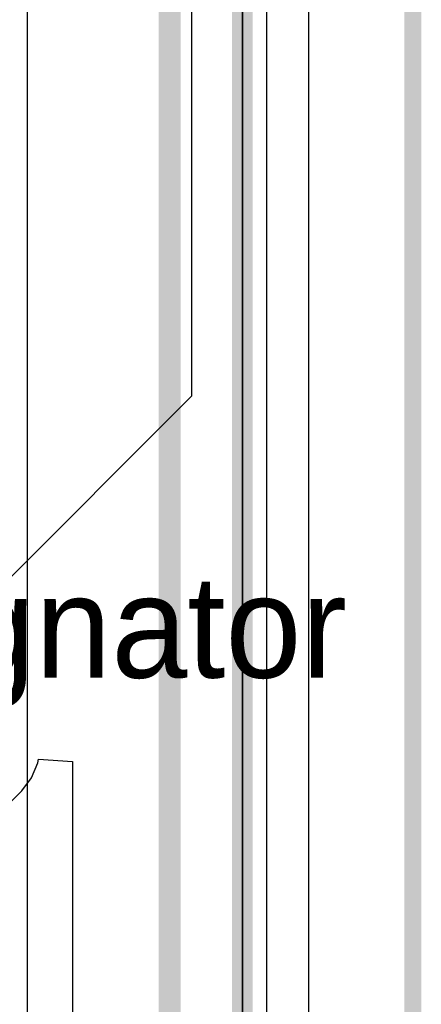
# Model space of a CAD drawing. Header units: millimetres. Extents: x 138 to 555, y 26 to 334.
# Tile 678 of 713: x 366.51 to 368.87, y 277.82 to 283.59. Entities that reach past the tile are written whole.
import ezdxf

# ---------------------------------------------------------------- set-up
doc = ezdxf.new("R2010")
doc.units = ezdxf.units.MM
for name, color, linetype in [('BottomLayer', 5, 'Continuous'), ('DrillDrawing', 1, 'Continuous'), ('KeepOutLayer', 6, 'Continuous'), ('Mechanical27', 56, 'Continuous'), ('Mechanical30', 56, 'Continuous'), ('MidLayer1', 16, 'Continuous'), ('MidLayer2', 76, 'Continuous'), ('MidLayer3', 90, 'Continuous'), ('MidLayer4', 156, 'Continuous'), ('TopLayer', 1, 'Continuous'), ('TopOverlay', 2, 'Continuous')]:
    doc.layers.add(name, color=color, linetype=linetype)

# ---------------------------------------------------------------- blocks, each defined once
blk = doc.blocks.new('CON_SAMTEC_CLM_120_02_L_D_R__________C______503')
at = {"layer": 'Mechanical27', "const_width": 0.01}
blk.add_lwpolyline([(6, -18), (6, 20)], dxfattribs=at)
at = {"layer": 'TopOverlay', "const_width": 0.12}
blk.add_lwpolyline([(6, -18), (6, 20)], dxfattribs=at)

msp = doc.modelspace()

# ---------------------------------------------------------------- linework, layer by layer
at = {"layer": 'BottomLayer'}
msp.add_line((368.2087, 310.8956), (368.2087, 62.1191), dxfattribs=at)
at = {"layer": 'DrillDrawing', "const_width": 0.1}
msp.add_lwpolyline([(368.8205, 61.5074), (368.8205, 311.5074)], dxfattribs=at)
at = {"layer": 'KeepOutLayer', "const_width": 0.1}
msp.add_lwpolyline([(368.8205, 61.5074), (368.8205, 311.5074)], dxfattribs=at)
at = {"layer": 'Mechanical27', "const_width": 0.1}
msp.add_lwpolyline([(368.8205, 61.5074), (368.8205, 311.5074)], dxfattribs=at)
at = {"layer": 'Mechanical30', "const_width": 0.1}
msp.add_lwpolyline([(368.8205, 61.5074), (368.8205, 311.5074)], dxfattribs=at)
at = {"layer": 'MidLayer1'}
for p, q in [((367.523, 288.2113), (367.523, 281.3816)), ((367.523, 281.3816), (364.4272, 278.2858))]:
    msp.add_line(p, q, dxfattribs=at)
at = {"layer": 'MidLayer2'}
msp.add_line((368.2087, 310.8956), (368.2087, 62.1191), dxfattribs=at)
at = {"layer": 'MidLayer3'}
msp.add_line((368.2087, 310.8956), (368.2087, 62.1191), dxfattribs=at)
at = {"layer": 'MidLayer4'}
msp.add_line((366.5576, 298.3923), (366.5576, 240.3487), dxfattribs=at)
at = {"layer": 'TopLayer'}
for p, q in [((368.2087, 310.8956), (368.2087, 62.1191)), ((367.9635, 272.4874), (367.9635, 287.0717)), ((366.621, 279.2315), (366.6238, 279.2525)), ((366.6238, 279.2525), (366.8238, 279.2394)), ((366.5843, 279.1427), (366.621, 279.2315)), ((366.8238, 279.2394), (366.8238, 272.7234)), ((366.5257, 279.0664), (366.5843, 279.1427)), ((365.2789, 277.8196), (366.5257, 279.0664))]:
    msp.add_line(p, q, dxfattribs=at)
at = {"layer": 'TopLayer', "const_width": 0.13}
msp.add_lwpolyline([(367.3937, 272.4874), (367.3937, 287.0717)], dxfattribs=at)

# ---------------------------------------------------------------- block references
at = {"rotation": 360}
msp.add_blockref('CON_SAMTEC_CLM_120_02_L_D_R__________C______503', (361.8205, 289.5074), dxfattribs=at)

# ---------------------------------------------------------------- texts
at = {"layer": 'Mechanical27'}
msp.add_text('.designator', height=0.599999, dxfattribs=at).set_placement((364.4646, 279.7302))

doc.saveas('drawing.dxf')
